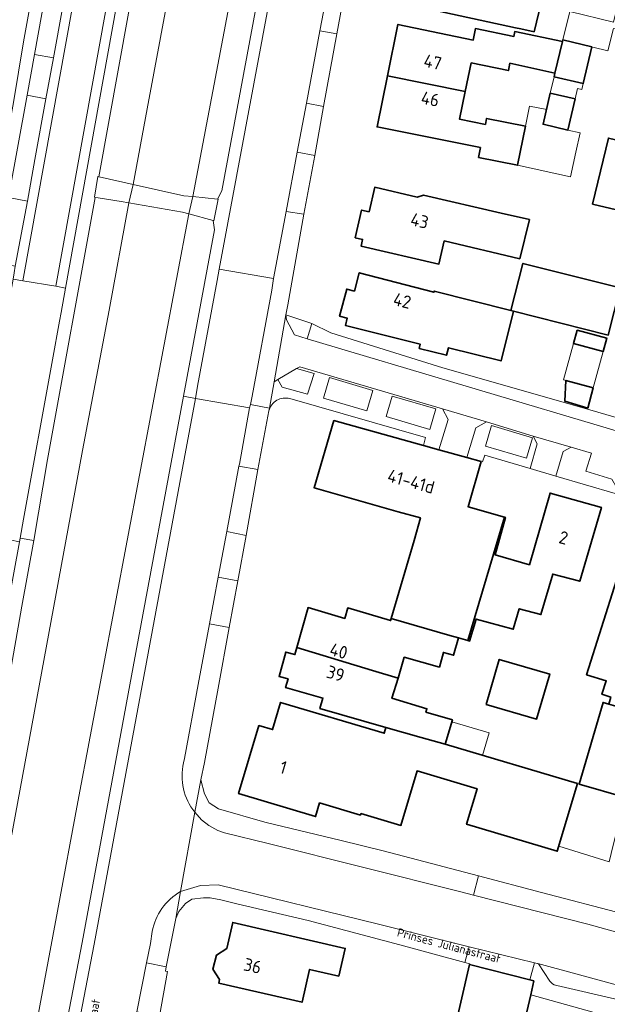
# Model space of a CAD drawing. Header units: metres. Extents: x 149984 to 156489, y 469398 to 478068.
# Tile 498 of 656: x 154253 to 154315, y 473304 to 473408. Entities that reach past the tile are written whole.
import ezdxf
from ezdxf.enums import TextEntityAlignment as Align

# ---------------------------------------------------------------- set-up
doc = ezdxf.new("R2010")
doc.units = ezdxf.units.M
doc.header["$LTSCALE"] = 0.75
for name, color, linetype, lineweight in [('B-WE-GR-BEPLANTING_CULTUUR_HEESTERS-GV', 252, 'Continuous', 18), ('B-WE-KW-KUNSTWERK_DEK-GV', 6, 'Continuous', 18), ('B-WE-OG-BEBOUWING-GV', 6, 'Continuous', 35), ('B-WE-OG-BEBOUWING-T18', 1, 'Continuous', 18), ('B-WE-OG-BEBOUWING_LUIFEL-GV', 6, 'Continuous', 18), ('B-WE-OG-TERREIN_ERF-GV', 252, 'Continuous', 18), ('B-WE-OG-TERREIN_OEVER-GV', 252, 'Continuous', 18), ('B-WE-OG-TOPOGRAFIE-T18', 7, 'Continuous', 18), ('B-WE-OG-WATER-GV', 252, 'Continuous', 18), ('B-WE-VH-ONVERHARD-GV', 252, 'Continuous', 18), ('B-WE-VH-OPENVERHARDING_BETONSTRAATSTEEN-GV', 252, 'Continuous', 18), ('B-WE-VH-OPENVERHARDING_STRAATBAKSTEEN-GV', 252, 'Continuous', 18), ('B-WE-VH-OPENVERHARDING_TEGEL-GV', 252, 'Continuous', 18)]:
    doc.layers.add(name, color=color, linetype=linetype, lineweight=lineweight)
doc.styles.add('NLCS-ISO-M500-T18', font='NLCS-ISO.ttf', dxfattribs={"height": 0.9})
doc.styles.add('NLCS-ISO-M750-T18', font='NLCS-ISO.ttf', dxfattribs={"height": 1.35})

msp = doc.modelspace()

# ---------------------------------------------------------------- linework, layer by layer
at = {"layer": 'B-WE-GR-BEPLANTING_CULTUUR_HEESTERS-GV', "flags": 128}
for points in [[(154283.98, 473375.638), (154281.242, 473376.57), (154281.288, 473376.035), (154282.146, 473374.455), (154283.493, 473374.016)], [(154280.384, 473369.725), (154280.84, 473368.929), (154283.521, 473368.171), (154284.204, 473370.384), (154282.368, 473370.894)]]:
    msp.add_lwpolyline(points, close=True, dxfattribs=at)
at = {"layer": 'B-WE-KW-KUNSTWERK_DEK-GV', "flags": 128}
msp.add_lwpolyline([(154273.567, 473386.531), (154273.602, 473386.521), (154273.64, 473386.51), (154274.08, 473388.79), (154274.002, 473388.798), (154271.423, 473389.053), (154270.44, 473389.15), (154265.097, 473390.34), (154261.53, 473391.134), (154261.467, 473391.149), (154261.37, 473391.17), (154261.02, 473388.98), (154261.091, 473388.969), (154261.399, 473388.922), (154263.85, 473388.55), (154264.652, 473388.41), (154270.33, 473387.42), (154270.989, 473387.239)], close=True, dxfattribs=at)
at = {"layer": 'B-WE-OG-BEBOUWING-GV', "flags": 128}
for points in [[(154305.468, 473406.872), (154306.051, 473406.77), (154307.431, 473406.477), (154308.178, 473409.541), (154306.809, 473409.875), (154301.508, 473411.018), (154302.289, 473414.674), (154299.158, 473415.391), (154298.964, 473414.545), (154294.381, 473415.595), (154292.982, 473409.598)], [(154300.164, 473400.146), (154300.808, 473403.184), (154304.723, 473402.365), (154304.884, 473403.148), (154309.638, 473402.084), (154310.424, 473405.446), (154305.396, 473406.487), (154305.299, 473405.969), (154301.246, 473406.811), (154301.012, 473405.583), (154293.063, 473407.235), (154291.958, 473401.821)], [(154313.53, 473404.859), (154310.463, 473405.606), (154310.424, 473405.446), (154309.638, 473402.084), (154309.551, 473401.712), (154312.626, 473400.993)], [(154291.958, 473401.821), (154290.853, 473396.409), (154301.779, 473394.234), (154301.572, 473393.194), (154305.7, 473392.372), (154306.523, 473396.501), (154302.423, 473397.317), (154302.294, 473396.671), (154299.549, 473397.247), (154300.164, 473400.146)], [(154309.149, 473399.993), (154308.379, 473396.698), (154310.999, 473396.086), (154311.769, 473399.381)], [(154322.536, 473393.504), (154315.283, 473395.235), (154313.62, 473388.266), (154318.527, 473387.097), (154319.132, 473389.635), (154322.047, 473388.979), (154321.969, 473388.536), (154326.004, 473387.809), (154326.436, 473389.807), (154326.509, 473390.143), (154326.819, 473391.579), (154326.979, 473392.323), (154327.004, 473392.438)], [(154306.936, 473386.64), (154303.96, 473387.312), (154295.75, 473389.223), (154295.084, 473389.01), (154290.622, 473390.05), (154290.018, 473387.449), (154289.23, 473387.633), (154288.548, 473384.707), (154289.336, 473384.523), (154289.175, 473383.832), (154297.385, 473381.918), (154297.957, 473384.372), (154305.918, 473382.494)], [(154305.271, 473376.952), (154315.266, 473374.429), (154316.524, 473379.411), (154306.253, 473382.004), (154304.995, 473377.022)], [(154304.995, 473377.022), (154296.893, 473379.067), (154296.86, 473378.942), (154288.979, 473381.017), (154288.467, 473379.074), (154287.654, 473379.287), (154286.9, 473376.424), (154287.712, 473376.212), (154287.509, 473375.439), (154295.424, 473373.456), (154295.313, 473373.01), (154298.192, 473372.289), (154298.394, 473373.093), (154303.961, 473371.697), (154305.271, 473376.952)], [(154311.975, 473374.956), (154311.59, 473373.532), (154314.72, 473372.686), (154315.105, 473374.11)], [(154313.684, 473368.852), (154310.792, 473369.633), (154310.667, 473367.454), (154313.109, 473366.721)], [(154297.386, 473362.307), (154295.759, 473362.759), (154286.297, 473365.387), (154284.208, 473358.296), (154293.075, 473355.768), (154295.431, 473355.114), (154294.763, 473352.709), (154292.354, 473344.499), (154298.531, 473342.679), (154299.455, 473342.428), (154300.442, 473342.16), (154304.324, 473355.195), (154300.461, 473356.296), (154301.848, 473361.068), (154300.324, 473361.491)], [(154304.324, 473355.195), (154300.442, 473342.16), (154300.631, 473342.109), (154301.304, 473344.421), (154305.232, 473343.357), (154305.864, 473345.516), (154308.15, 473344.897), (154309.403, 473349.187), (154312.261, 473348.414), (154314.541, 473356.228), (154309.126, 473357.729), (154306.936, 473350.159), (154303.32, 473351.207), (154304.403, 473355.172)], [(154315.318, 473335.442), (154319.026, 473334.366), (154319.615, 473336.393), (154318.465, 473336.727), (154321.338, 473345.698), (154324.986, 473344.631), (154327.21, 473352.244), (154321.358, 473353.892), (154319.522, 473347.605), (154316.152, 473348.553), (154312.979, 473338.545), (154315.048, 473337.89), (154314.604, 473336.488), (154315.529, 473336.193)], [(154292.354, 473344.499), (154292.287, 473344.272), (154287.758, 473345.601), (154287.448, 473344.494), (154283.571, 473345.635), (154282.386, 473341.408), (154290.391, 473339.005), (154293.07, 473338.201), (154293.73, 473340.401), (154297.436, 473339.362), (154297.869, 473340.904), (154298.943, 473340.603), (154299.455, 473342.428), (154298.531, 473342.679)], [(154282.386, 473341.408), (154282.178, 473340.668), (154281.217, 473340.936), (154280.505, 473338.375), (154281.461, 473338.109), (154281.201, 473337.182), (154285.139, 473336.079), (154284.832, 473334.983), (154291.794, 473332.977), (154295.517, 473331.905), (154298.051, 473331.198), (154298.822, 473333.765), (154296.022, 473334.605), (154296.128, 473334.959), (154292.43, 473336.07), (154293.07, 473338.201), (154290.391, 473339.005)], [(154302.383, 473335.414), (154307.704, 473333.868), (154309.082, 473338.612), (154303.761, 473340.157)], [(154291.794, 473332.977), (154291.613, 473332.367), (154280.677, 473335.623), (154279.821, 473332.747), (154278.383, 473333.175), (154276.243, 473325.987), (154284.361, 473323.57), (154284.789, 473325.007), (154289.107, 473323.721), (154289.156, 473323.885), (154293.371, 473322.63), (154295.085, 473328.388), (154301.425, 473326.5), (154300.306, 473322.744), (154309.882, 473319.893), (154312.01, 473327.042), (154298.051, 473331.198), (154295.517, 473331.905)], [(154317.077, 473325.589), (154318.258, 473329.653), (154319.58, 473334.205), (154319.026, 473334.366), (154315.318, 473335.442), (154314.716, 473335.617), (154312.214, 473327.002)], [(154274.23, 473306.343), (154274.145, 473305.972), (154282.947, 473303.956), (154283.739, 473307.416), (154286.818, 473306.71), (154287.508, 473309.63), (154275.615, 473312.389), (154274.984, 473309.633), (154273.894, 473308.93), (154273.534, 473307.453)], [(154307.426, 473306.201), (154306.988, 473306.314), (154300.621, 473307.951), (154298.91, 473300.442), (154305.731, 473298.89), (154307.083, 473304.723)]]:
    msp.add_lwpolyline(points, close=True, dxfattribs=at)
at = {"layer": 'B-WE-OG-BEBOUWING_LUIFEL-GV', "flags": 128}
for points in [[(154321.717, 473411.18), (154316.978, 473412.21), (154315.828, 473407.494), (154311.198, 473408.622), (154310.463, 473405.606), (154315.228, 473404.445), (154315.807, 473406.821), (154320.626, 473405.8)], [(154312.626, 473400.993), (154309.551, 473401.712), (154309.149, 473399.993), (154311.769, 473399.381), (154312.027, 473400.488), (154312.483, 473400.381)], [(154306.523, 473396.501), (154305.7, 473392.372), (154311.287, 473391.142), (154311.86, 473393.744), (154312.312, 473395.797), (154310.999, 473396.086), (154308.379, 473396.698), (154308.794, 473398.255), (154306.946, 473398.623)], [(154311.59, 473373.532), (154310.554, 473369.697), (154313.684, 473368.852), (154314.72, 473372.686)], [(154298.768, 473333.584), (154298.051, 473331.198), (154301.995, 473330.023), (154302.706, 473332.412)], [(154310.046, 473320.443), (154315.348, 473318.798), (154315.789, 473320.531), (154317.077, 473325.589), (154312.214, 473327.002), (154312.016, 473327.061), (154312.01, 473327.042)]]:
    msp.add_lwpolyline(points, close=True, dxfattribs=at)
at = {"layer": 'B-WE-OG-TERREIN_ERF-GV', "flags": 128}
for points in [[(154247.399, 473373.316), (154249.054, 473381.877), (154249.862, 473385.393), (154250.776, 473389.811), (154252.473, 473398.996), (154253.539, 473405.396), (154256.395, 473421.132)], [(154287.548, 473411.433), (154286.624, 473406.259), (154285.212, 473398.566), (154284.287, 473393.389), (154283.142, 473387.19), (154281.447, 473377.626), (154281.242, 473376.57), (154283.98, 473375.638), (154285.984, 473374.675), (154297.802, 473370.972), (154297.941, 473370.933), (154313.069, 473366.613), (154327.106, 473362.513), (154330.154, 473361.582), (154335.981, 473359.843), (154342.26, 473357.958), (154352.958, 473354.656), (154358.596, 473352.896), (154369.41, 473349.518), (154376.012, 473347.483), (154385.188, 473344.549)], [(154318.527, 473387.097), (154313.62, 473388.266), (154315.283, 473395.235)], [(154282.178, 473340.668), (154282.386, 473341.408), (154283.571, 473345.635), (154287.448, 473344.494), (154287.758, 473345.601), (154292.287, 473344.272), (154292.354, 473344.499), (154294.763, 473352.709), (154295.431, 473355.114), (154293.075, 473355.768), (154284.208, 473358.296), (154286.297, 473365.387), (154295.759, 473362.759), (154295.965, 473363.592), (154281.665, 473367.709)], [(154279.434, 473366.423), (154278.277, 473360.209), (154277.036, 473353.271), (154276.151, 473348.463), (154275.247, 473343.545), (154274.064, 473337.117), (154272.631, 473329.263), (154272.242, 473327.445), (154272.632, 473325.978), (154273.141, 473325.001), (154274.12, 473324.388), (154279.022, 473322.988), (154287.062, 473321.018), (154291.507, 473319.959), (154301.566, 473317.294), (154308.215, 473315.532), (154316.825, 473313.293), (154323.954, 473311.44), (154331.936, 473309.191), (154336.064, 473308.028), (154362.023, 473300.715), (154375.042, 473296.952), (154384.105, 473294.333), (154391.895, 473292.082)], [(154315.985, 473357.675), (154309.724, 473359.51), (154307.01, 473360.32), (154302.228, 473361.745), (154302.004, 473361.025), (154301.848, 473361.068), (154300.461, 473356.296), (154304.324, 473355.195), (154304.403, 473355.172), (154303.32, 473351.207), (154306.936, 473350.159), (154309.126, 473357.729), (154314.541, 473356.228), (154312.261, 473348.414), (154309.403, 473349.187), (154308.15, 473344.897), (154305.864, 473345.516), (154305.232, 473343.357), (154301.304, 473344.421), (154300.631, 473342.109), (154300.442, 473342.16), (154299.455, 473342.428), (154298.943, 473340.603), (154297.869, 473340.904), (154297.436, 473339.362), (154293.73, 473340.401), (154293.07, 473338.201), (154292.43, 473336.07), (154296.128, 473334.959), (154296.022, 473334.605), (154298.822, 473333.765), (154298.051, 473331.198), (154312.01, 473327.042), (154309.882, 473319.893), (154300.306, 473322.744), (154301.425, 473326.5), (154295.085, 473328.388), (154293.371, 473322.63), (154289.156, 473323.885), (154289.107, 473323.721), (154284.789, 473325.007), (154284.361, 473323.57), (154276.243, 473325.987), (154278.383, 473333.175), (154279.821, 473332.747), (154280.677, 473335.623), (154291.613, 473332.367), (154291.794, 473332.977), (154284.832, 473334.983), (154285.139, 473336.079), (154281.201, 473337.182), (154281.461, 473338.109), (154280.505, 473338.375), (154281.217, 473340.936), (154282.178, 473340.668)], [(154315.529, 473336.193), (154314.604, 473336.488), (154315.048, 473337.89), (154312.979, 473338.545), (154316.152, 473348.553)], [(154317.077, 473325.589), (154312.214, 473327.002), (154314.716, 473335.617), (154315.318, 473335.442)], [(154298.91, 473300.442), (154300.621, 473307.951), (154300.637, 473308.021), (154300.124, 473308.159), (154293.254, 473310.002), (154283.584, 473312.573), (154276.062, 473314.337), (154274.358, 473314.773), (154273.229, 473314.978), (154272.522, 473314.992), (154271.296, 473314.834), (154270.649, 473314.379), (154269.934, 473313.548), (154269.603, 473312.805), (154268.603, 473307.675), (154268.517, 473307.249), (154268.724, 473307.181), (154267.875, 473302.477)], [(154318.071, 473301.685), (154307.083, 473304.723), (154305.731, 473298.89)]]:
    msp.add_lwpolyline(points, dxfattribs=at)
for points in [[(154305.468, 473406.872), (154292.982, 473409.598), (154294.381, 473415.595), (154298.964, 473414.545), (154299.158, 473415.391), (154302.289, 473414.674), (154301.508, 473411.018), (154306.809, 473409.875), (154308.178, 473409.541), (154307.431, 473406.477), (154306.051, 473406.77)], [(154300.164, 473400.146), (154299.549, 473397.247), (154302.294, 473396.671), (154302.423, 473397.317), (154306.523, 473396.501), (154305.7, 473392.372), (154301.572, 473393.194), (154301.779, 473394.234), (154290.853, 473396.409), (154291.958, 473401.821), (154293.063, 473407.235), (154301.012, 473405.583), (154301.246, 473406.811), (154305.299, 473405.969), (154305.396, 473406.487), (154310.424, 473405.446), (154310.463, 473405.606), (154313.53, 473404.859), (154312.626, 473400.993), (154309.551, 473401.712), (154309.638, 473402.084), (154304.884, 473403.148), (154304.723, 473402.365), (154300.808, 473403.184)], [(154309.149, 473399.993), (154311.769, 473399.381), (154310.999, 473396.086), (154308.379, 473396.698)], [(154306.936, 473386.64), (154305.918, 473382.494), (154297.957, 473384.372), (154297.385, 473381.918), (154289.175, 473383.832), (154289.336, 473384.523), (154288.548, 473384.707), (154289.23, 473387.633), (154290.018, 473387.449), (154290.622, 473390.05), (154295.084, 473389.01), (154295.75, 473389.223), (154303.96, 473387.312)], [(154305.271, 473376.952), (154303.961, 473371.697), (154298.394, 473373.093), (154298.192, 473372.289), (154295.313, 473373.01), (154295.424, 473373.456), (154287.509, 473375.439), (154287.712, 473376.212), (154286.9, 473376.424), (154287.654, 473379.287), (154288.467, 473379.074), (154288.979, 473381.017), (154296.86, 473378.942), (154296.893, 473379.067), (154304.995, 473377.022), (154306.253, 473382.004), (154316.524, 473379.411), (154315.266, 473374.429)], [(154314.72, 473372.686), (154311.59, 473373.532), (154311.975, 473374.956), (154315.105, 473374.11)], [(154313.684, 473368.852), (154313.109, 473366.721), (154310.667, 473367.454), (154310.792, 473369.633)], [(154302.383, 473335.414), (154303.761, 473340.157), (154309.082, 473338.612), (154307.704, 473333.868)], [(154274.145, 473305.972), (154274.23, 473306.343), (154273.534, 473307.453), (154273.894, 473308.93), (154274.984, 473309.633), (154275.615, 473312.389), (154287.508, 473309.63), (154286.818, 473306.71), (154283.739, 473307.416), (154282.947, 473303.956)]]:
    msp.add_lwpolyline(points, close=True, dxfattribs=at)
at = {"layer": 'B-WE-OG-TERREIN_ERF-GV'}
msp.add_lwpolyline([(154281.665, 473367.709, 0.4187668), (154279.434, 473366.423)], format="xyb", dxfattribs=at)
at = {"layer": 'B-WE-OG-TERREIN_OEVER-GV', "flags": 128}
for points in [[(154298.207, 473567.724), (154298.099, 473567.743), (154295.502, 473566.078), (154295.313, 473566.294), (154295.224, 473566.445), (154294.71, 473566.087), (154281.82, 473500), (154277.468, 473477.657), (154276.754, 473473.985), (154275.659, 473468.558), (154275.06, 473465.714), (154274.86, 473464.687), (154274.125, 473460.906), (154271.907, 473448.685), (154261.467, 473391.149), (154261.53, 473391.134), (154265.097, 473390.34), (154266.59, 473398.31)], [(154292.07, 473500), (154287.71, 473476.08), (154282.51, 473448.53), (154277.74, 473422.49), (154271.423, 473389.053), (154274.002, 473388.798), (154274.475, 473389.662), (154278.754, 473412.751), (154287.927, 473461.695), (154292.247, 473485.028), (154295.063, 473500), (154302.447, 473539.282), (154306.517, 473560.765), (154306.591, 473562.088), (154306.701, 473564.056), (154306.358, 473564.098), (154304.733, 473566.567)]]:
    msp.add_lwpolyline(points, close=True, dxfattribs=at)
for points in [[(154252.14, 473320.93), (154259.77, 473362.22), (154262.59, 473377.05), (154264.652, 473388.41), (154265.097, 473390.34), (154261.53, 473391.134), (154261.467, 473391.149), (154261.37, 473391.17), (154261.02, 473388.98), (154261.091, 473388.969), (154256.062, 473361.269), (154254.611, 473352.714), (154253.365, 473345.783), (154249.57, 473324.438)], [(154232.299, 473167.647), (154253.942, 473280.325), (154259.74, 473310.259), (154265.124, 473339.385), (154270.439, 473367.965), (154273.71, 473385.533), (154273.563, 473386.513), (154273.567, 473386.531), (154273.602, 473386.521), (154273.64, 473386.51), (154274.08, 473388.79), (154274.002, 473388.798), (154271.423, 473389.053), (154270.989, 473387.239), (154259.26, 473325.13), (154257.106, 473313.571), (154254.75, 473300.93), (154252.27, 473287.82), (154249.54, 473272.87), (154240.97, 473227.25), (154238.41, 473213.43), (154235.05, 473195.56), (154232.12, 473179.87)]]:
    msp.add_lwpolyline(points, dxfattribs=at)
at = {"layer": 'B-WE-OG-WATER-GV', "flags": 128}
for points in [[(154298.207, 473567.724), (154266.59, 473398.31), (154265.097, 473390.34), (154264.652, 473388.41), (154262.59, 473377.05), (154259.77, 473362.22), (154252.14, 473320.93), (154250.935, 473314.507), (154249.1, 473304.72), (154246.68, 473292.01), (154243.97, 473277.39), (154241.37, 473263.17), (154239.08, 473250.87), (154236.02, 473234.91), (154233.57, 473221.76), (154231.3, 473209.33), (154225.94, 473180.44)], [(154232.12, 473179.87), (154235.05, 473195.56), (154238.41, 473213.43), (154240.97, 473227.25), (154249.54, 473272.87), (154252.27, 473287.82), (154254.75, 473300.93), (154257.106, 473313.571), (154259.26, 473325.13), (154270.989, 473387.239), (154271.423, 473389.053), (154277.74, 473422.49)]]:
    msp.add_lwpolyline(points, dxfattribs=at)
at = {"layer": 'B-WE-VH-ONVERHARD-GV', "flags": 128}
msp.add_lwpolyline([(154261.53, 473391.134), (154261.467, 473391.149), (154261.37, 473391.17), (154261.02, 473388.98), (154261.091, 473388.969), (154261.399, 473388.922), (154263.85, 473388.55), (154264.652, 473388.41), (154270.33, 473387.42), (154270.989, 473387.239), (154273.567, 473386.531), (154273.602, 473386.521), (154273.64, 473386.51), (154274.08, 473388.79), (154274.002, 473388.798), (154271.423, 473389.053), (154270.44, 473389.15), (154265.097, 473390.34)], close=True, dxfattribs=at)
at = {"layer": 'B-WE-VH-OPENVERHARDING_BETONSTRAATSTEEN-GV', "flags": 128}
for points in [[(154253.47, 473380.168), (154265.574, 473447.079), (154264.545, 473447.277), (154264.106, 473444.766), (154263.088, 473439.326), (154261.996, 473433.128), (154261.165, 473428.537), (154259.696, 473420.503), (154259.604, 473419.885), (154256.691, 473403.709), (154255.873, 473399.398), (154254.733, 473392.965), (154253.938, 473388.584), (154252.661, 473381.689), (154252.557, 473380.99), (154252.441, 473380.342)], [(154269.034, 473446.53), (154256.944, 473379.594), (154257.952, 473379.394), (154270.045, 473446.318)], [(154254.698, 473404.071), (154256.691, 473403.709), (154259.604, 473419.885), (154259.696, 473420.503), (154257.721, 473420.897)], [(154287.548, 473411.433), (154285.796, 473411.798), (154285.785, 473411.721), (154284.81, 473406.581), (154286.624, 473406.259)], [(154253.916, 473399.76), (154255.873, 473399.398), (154256.691, 473403.709), (154254.698, 473404.071)], [(154255.873, 473399.398), (154253.916, 473399.76), (154251.957, 473388.951), (154253.938, 473388.584), (154254.733, 473392.965)], [(154282.405, 473393.74), (154284.287, 473393.389), (154285.212, 473398.566), (154283.397, 473398.932)], [(154252.661, 473381.689), (154253.938, 473388.584), (154251.957, 473388.951), (154250.701, 473382.058)], [(154279.731, 473379.18), (154277.675, 473367.98), (154277.478, 473367.086), (154279.487, 473366.706), (154280.007, 473369.501), (154281.242, 473376.57), (154281.447, 473377.626), (154283.142, 473387.19), (154281.263, 473387.497), (154279.938, 473380.394)], [(154278.277, 473360.209), (154276.259, 473360.57), (154274.985, 473353.676), (154277.036, 473353.271)], [(154274.087, 473348.846), (154273.174, 473343.931), (154275.247, 473343.545), (154276.151, 473348.463)], [(154316.29, 473311.333), (154316.825, 473313.293), (154308.215, 473315.532), (154301.566, 473317.294), (154301.05, 473315.26), (154313.095, 473312.205)], [(154307.466, 473308.096), (154300.569, 473309.817), (154300.124, 473308.159), (154300.637, 473308.021), (154300.621, 473307.951), (154306.988, 473306.314)], [(154268.603, 473307.675), (154266.504, 473308.107), (154265.505, 473302.926), (154267.875, 473302.477), (154268.724, 473307.181), (154268.517, 473307.249)]]:
    msp.add_lwpolyline(points, close=True, dxfattribs=at)
msp.add_lwpolyline([(154248.587, 473353.431), (154252.09, 473352.789), (154253.092, 473352.601), (154253.163, 473352.982), (154253.532, 473354.973), (154256.578, 473371.796), (154257.329, 473375.887), (154257.492, 473376.808), (154257.952, 473379.394), (154256.944, 473379.594), (154253.47, 473380.168), (154252.441, 473380.342), (154251.965, 473377.805), (154251.787, 473376.855), (154251.114, 473373.211)], dxfattribs=at)
at = {"layer": 'B-WE-VH-OPENVERHARDING_STRAATBAKSTEEN-GV', "flags": 128}
for points in [[(154312.739, 473551.832), (154313.313, 473555.023), (154314.279, 473560.765), (154307.955, 473561.882), (154307.551, 473559.418), (154296.371, 473500), (154293.512, 473484.766), (154274.2, 473381.38), (154279.938, 473380.394), (154281.263, 473387.497), (154282.405, 473393.74), (154283.397, 473398.932), (154284.81, 473406.581), (154285.785, 473411.721), (154285.796, 473411.798), (154286.548, 473415.941)], [(154317.046, 473364.045), (154283.493, 473374.016), (154282.146, 473374.455), (154281.288, 473376.035), (154281.242, 473376.57), (154280.007, 473369.501), (154280.384, 473369.725), (154282.368, 473370.894), (154282.714, 473371.068), (154297.753, 473366.619), (154302.421, 473365.254), (154307.336, 473363.754), (154311.351, 473362.588), (154313.487, 473361.955), (154312.91, 473360.042), (154315.662, 473359.195)], [(154295.759, 473362.759), (154297.386, 473362.307), (154298.35, 473365.494), (154297.753, 473366.619), (154282.714, 473371.068), (154282.368, 473370.894), (154284.204, 473370.384), (154283.521, 473368.171), (154280.84, 473368.929), (154280.384, 473369.725), (154280.007, 473369.501), (154279.487, 473366.706), (154279.434, 473366.423)], [(154276.259, 473360.57), (154276.321, 473360.786), (154277.407, 473366.731), (154271.678, 473367.734), (154270.507, 473361.302), (154260.975, 473310.071), (154246.293, 473233.73), (154241.78, 473210.123), (154232.415, 473161.384)], [(154281.665, 473367.709), (154295.965, 473363.592), (154295.759, 473362.759)], [(154270.43, 473329.231), (154270.518, 473329.681), (154271.973, 473337.504), (154273.174, 473343.931), (154274.087, 473348.846), (154274.985, 473353.676), (154276.259, 473360.57)], [(154345.501, 473303.267), (154335.512, 473306.038), (154331.38, 473307.185), (154324.853, 473308.996), (154316.29, 473311.333), (154313.095, 473312.205), (154301.05, 473315.26), (154299.569, 473315.636), (154279.347, 473320.702), (154274.733, 473321.837), (154274.03, 473322.086), (154273.11, 473322.604), (154272.338, 473323.225), (154271.601, 473324.028), (154270.116, 473315.635), (154272.222, 473316.282), (154274.089, 473316.355), (154291.021, 473312.199), (154300.569, 473309.817), (154307.466, 473308.096), (154307.89, 473307.99), (154307.838, 473308.027), (154315.87, 473305.87), (154335.11, 473300.43)], [(154270.116, 473315.635), (154271.601, 473324.028)], [(154241.757, 473179.511), (154242.798, 473185.015), (154246.4, 473203.576), (154247.379, 473208.76), (154250.142, 473223.002), (154251.037, 473227.698), (154252.151, 473233.655), (154252.211, 473233.9), (154255.263, 473249.853), (154257.433, 473260.981), (154257.459, 473261.19), (154260.924, 473279.135), (154261.145, 473280.356), (154264.61, 473298.203), (154265.505, 473302.926), (154266.504, 473308.107), (154266.938, 473310.165), (154267.121, 473311.419)]]:
    msp.add_lwpolyline(points, dxfattribs=at)
for points in [[(154253.532, 473354.973), (154253.163, 473352.982), (154254.611, 473352.714), (154256.062, 473361.269), (154261.091, 473388.969), (154261.02, 473388.98), (154261.37, 473391.17), (154261.467, 473391.149), (154271.907, 473448.685), (154270.537, 473448.9), (154270.045, 473446.318), (154257.952, 473379.394), (154257.492, 473376.808), (154257.329, 473375.887), (154256.578, 473371.796)], [(154265.574, 473447.079), (154253.47, 473380.168), (154256.944, 473379.594), (154269.034, 473446.53)], [(154277.407, 473366.731), (154277.478, 473367.086), (154277.675, 473367.98), (154279.731, 473379.18), (154279.938, 473380.394), (154274.2, 473381.38), (154273.961, 473380.187), (154271.882, 473369.038), (154271.678, 473367.734)], [(154283.493, 473374.016), (154317.046, 473364.045), (154318.443, 473361.523), (154325.318, 473359.455), (154326.371, 473360.025), (154327.106, 473362.513), (154313.069, 473366.613), (154297.941, 473370.933), (154297.802, 473370.972), (154285.984, 473374.675), (154283.98, 473375.638)], [(154285.213, 473367.772), (154285.853, 473369.929), (154290.429, 473368.569), (154289.789, 473366.413)], [(154291.805, 473365.823), (154292.443, 473367.982), (154297.054, 473366.62), (154296.415, 473364.461)], [(154297.753, 473366.619), (154298.35, 473365.494), (154297.386, 473362.307), (154300.324, 473361.491), (154301.288, 473364.643), (154302.421, 473365.254)], [(154307.01, 473360.32), (154307.774, 473362.941), (154307.336, 473363.754), (154302.421, 473365.254), (154301.288, 473364.643), (154300.324, 473361.491), (154301.848, 473361.068), (154302.004, 473361.025), (154302.228, 473361.745)], [(154302.313, 473362.707), (154302.954, 473364.863), (154307.272, 473363.581), (154306.631, 473361.425)], [(154307.336, 473363.754), (154307.774, 473362.941), (154307.01, 473360.32), (154309.724, 473359.51), (154310.517, 473362.144), (154311.351, 473362.588)], [(154315.985, 473357.675), (154316.166, 473358.283), (154315.662, 473359.195), (154312.91, 473360.042), (154313.487, 473361.955), (154311.351, 473362.588), (154310.517, 473362.144), (154309.724, 473359.51)], [(154223.401, 473190.892), (154222.138, 473184.106), (154223.676, 473183.818), (154234.122, 473239.665), (154249.57, 473324.438), (154253.365, 473345.783), (154254.611, 473352.714), (154253.163, 473352.982), (154253.092, 473352.601), (154251.297, 473342.768), (154243.156, 473298), (154239.827, 473279.792), (154237.689, 473267.99), (154237.219, 473265.393), (154234.204, 473248.91), (154233.771, 473246.548), (154233.105, 473242.906), (154227.981, 473215.378), (154223.846, 473193.282)], [(154343.991, 473297.991), (154335.11, 473300.43), (154315.87, 473305.87), (154307.838, 473308.027), (154307.89, 473307.99), (154309.11, 473306.18), (154309.38, 473305.9), (154309.56, 473305.79), (154309.83, 473305.71), (154316.4, 473304.19), (154318.594, 473303.575), (154322.925, 473302.362), (154328.68, 473300.75), (154341.62, 473297)]]:
    msp.add_lwpolyline(points, close=True, dxfattribs=at)
at = {"layer": 'B-WE-VH-OPENVERHARDING_STRAATBAKSTEEN-GV'}
for points in [[(154279.434, 473366.423, -0.4187668), (154281.665, 473367.709)], [(154271.601, 473324.028, -0.231223), (154270.43, 473329.231)], [(154267.121, 473311.419, -0.2222895), (154270.116, 473315.635)]]:
    msp.add_lwpolyline(points, format="xyb", dxfattribs=at)
at = {"layer": 'B-WE-VH-OPENVERHARDING_TEGEL-GV', "flags": 128}
for points in [[(154274.2, 473381.38), (154293.512, 473484.766), (154296.371, 473500), (154307.551, 473559.418), (154307.955, 473561.882), (154306.591, 473562.088), (154306.517, 473560.765), (154302.447, 473539.282), (154295.063, 473500), (154292.247, 473485.028), (154287.927, 473461.695), (154278.754, 473412.751), (154274.475, 473389.662), (154274.002, 473388.798), (154274.08, 473388.79), (154273.64, 473386.51), (154273.602, 473386.521), (154273.567, 473386.531), (154273.563, 473386.513), (154273.71, 473385.533), (154270.439, 473367.965), (154271.678, 473367.734), (154271.882, 473369.038), (154273.961, 473380.187)], [(154285.212, 473398.566), (154286.624, 473406.259), (154284.81, 473406.581), (154283.397, 473398.932)], [(154281.263, 473387.497), (154283.142, 473387.19), (154284.287, 473393.389), (154282.405, 473393.74)], [(154285.213, 473367.772), (154289.789, 473366.413), (154290.429, 473368.569), (154285.853, 473369.929)], [(154230.334, 473150.743), (154232.415, 473161.384), (154241.78, 473210.123), (154246.293, 473233.73), (154260.975, 473310.071), (154270.507, 473361.302), (154271.678, 473367.734), (154270.439, 473367.965), (154265.124, 473339.385), (154259.74, 473310.259), (154253.942, 473280.325), (154232.299, 473167.647), (154231.416, 473165.876), (154231.392, 473165.828), (154231.028, 473163.58), (154231.031, 473163.519), (154231.116, 473161.617), (154225.587, 473132.859), (154226.862, 473132.614), (154227.091, 473134.021), (154230.059, 473149.35)], [(154291.805, 473365.823), (154296.415, 473364.461), (154297.054, 473366.62), (154292.443, 473367.982)], [(154277.407, 473366.731), (154276.321, 473360.786), (154276.259, 473360.57), (154278.277, 473360.209), (154279.434, 473366.423), (154279.487, 473366.706), (154277.478, 473367.086)], [(154302.313, 473362.707), (154306.631, 473361.425), (154307.272, 473363.581), (154302.954, 473364.863)], [(154277.036, 473353.271), (154274.985, 473353.676), (154274.087, 473348.846), (154276.151, 473348.463)], [(154291.507, 473319.959), (154287.062, 473321.018), (154279.022, 473322.988), (154274.12, 473324.388), (154273.141, 473325.001), (154272.632, 473325.978), (154272.242, 473327.445), (154271.601, 473324.028), (154272.338, 473323.225), (154273.11, 473322.604), (154274.03, 473322.086), (154274.733, 473321.837), (154279.347, 473320.702), (154299.569, 473315.636), (154301.05, 473315.26), (154301.566, 473317.294)], [(154269.603, 473312.805), (154269.934, 473313.548), (154270.649, 473314.379), (154271.296, 473314.834), (154272.522, 473314.992), (154273.229, 473314.978), (154274.358, 473314.773), (154276.062, 473314.337), (154283.584, 473312.573), (154293.254, 473310.002), (154300.124, 473308.159), (154300.569, 473309.817), (154291.021, 473312.199), (154274.089, 473316.355), (154272.222, 473316.282), (154270.116, 473315.635)], [(154318.594, 473303.575), (154316.4, 473304.19), (154309.83, 473305.71), (154309.56, 473305.79), (154309.38, 473305.9), (154309.11, 473306.18), (154307.89, 473307.99), (154307.466, 473308.096), (154306.988, 473306.314), (154307.426, 473306.201), (154307.083, 473304.723), (154318.071, 473301.685)]]:
    msp.add_lwpolyline(points, close=True, dxfattribs=at)
for points in [[(154251.965, 473377.805), (154252.441, 473380.342), (154252.557, 473380.99), (154252.661, 473381.689), (154250.701, 473382.058), (154251.957, 473388.951), (154253.916, 473399.76), (154254.698, 473404.071), (154257.721, 473420.897), (154256.395, 473421.132), (154253.539, 473405.396), (154252.473, 473398.996), (154250.776, 473389.811), (154249.862, 473385.393), (154249.054, 473381.877), (154247.399, 473373.316), (154246.504, 473368.7)], [(154275.247, 473343.545), (154273.174, 473343.931), (154271.973, 473337.504), (154270.518, 473329.681), (154270.43, 473329.231)], [(154271.601, 473324.028), (154272.242, 473327.445), (154272.631, 473329.263), (154274.064, 473337.117), (154275.247, 473343.545)], [(154268.603, 473307.675), (154269.603, 473312.805), (154270.116, 473315.635)], [(154267.121, 473311.419), (154266.938, 473310.165), (154266.504, 473308.107), (154268.603, 473307.675)]]:
    msp.add_lwpolyline(points, dxfattribs=at)
at = {"layer": 'B-WE-VH-OPENVERHARDING_TEGEL-GV'}
for points in [[(154270.43, 473329.231, 0.231223), (154271.601, 473324.028)], [(154270.116, 473315.635, 0.2222895), (154267.121, 473311.419)]]:
    msp.add_lwpolyline(points, format="xyb", dxfattribs=at)

# ---------------------------------------------------------------- texts
at = {"layer": 'B-WE-OG-BEBOUWING-T18', "style": 'NLCS-ISO-M750-T18'}
for s, rotation, p in [('47', 348.1, (154296.737, 473403.268)), ('46', 348.8, (154296.472, 473399.369)), ('43', 346.9, (154295.35, 473386.5)), ('42', 346, (154293.516, 473378.058)), ('41-41d', 344.5, (154294.459, 473358.969)), ('2', 344.9, (154310.547, 473353.021)), ('40', 344.4, (154286.81, 473341.053)), ('39', 344, (154286.481, 473338.671)), ('1', 343.5, (154280.965, 473328.755)), ('36', 347, (154277.72, 473307.794))]:
    msp.add_text(s, height=1.35, rotation=rotation, dxfattribs=at).set_placement(p, align=Align.MIDDLE)
at = {"layer": 'B-WE-OG-TOPOGRAFIE-T18', "style": 'NLCS-ISO-M500-T18'}
for s, rotation, p in [('Prinses Julianastraat', 345.3, (154298.443, 473309.941)), ('Koningin Wilhelminastraat', 79.5, (154260.074, 473297.567))]:
    msp.add_text(s, height=0.9, rotation=rotation, dxfattribs=at).set_placement(p, align=Align.MIDDLE)

doc.saveas('drawing.dxf')
